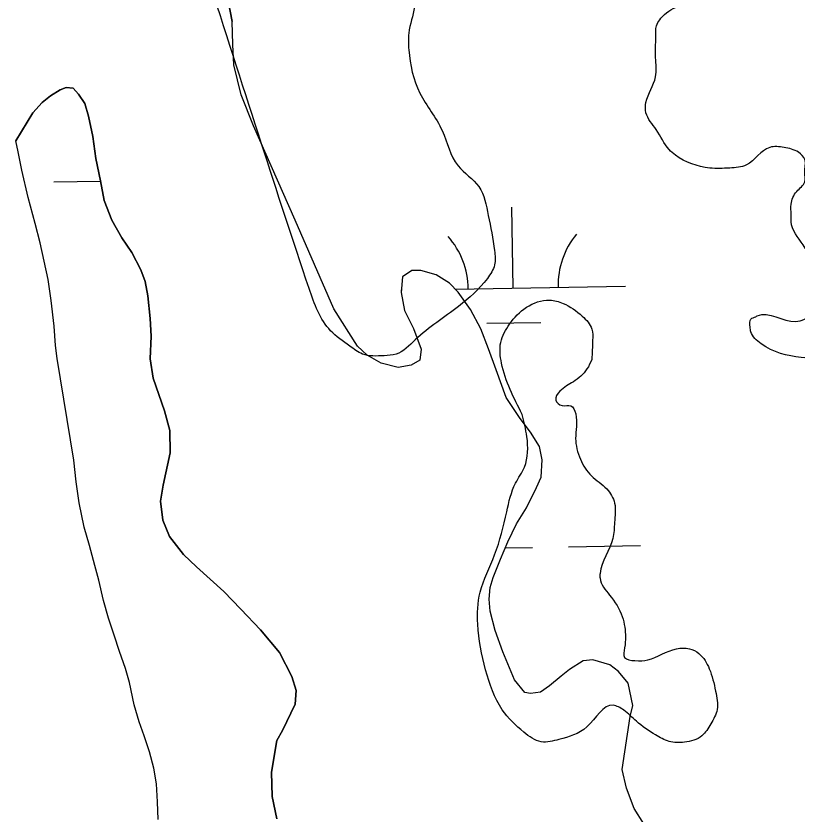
# Model space of a CAD drawing. Extents: x 3892998 to 3931244, y 278583 to 304547.
# Drawn here: x 3900494.6 to 3900841.9, y 291127.5 to 291482.4 of the extents above; entities that cross this region are included whole.
import ezdxf

# ---------------------------------------------------------------- set-up
doc = ezdxf.new("R2010")
doc.units = 0
for name, color, linetype in [('V-RIVR-EDGE', 7, 'Continuous'), ('V-TOPO-SHOR', 7, 'Continuous'), ('V-WETL-SWMP', 7, 'Continuous')]:
    doc.layers.add(name, color=color, linetype=linetype)

msp = doc.modelspace()

# ---------------------------------------------------------------- linework, layer by layer
at = {"layer": 'V-RIVR-EDGE'}
for points in [[(3900961.15, 290848.22), (3900966.14, 290855.31), (3900970.05, 290856.01), (3900975.37, 290851.74), (3900975.35, 290842.86), (3900973.21, 290837.53), (3900968.93, 290833.99), (3900966.44, 290829.03), (3900965.71, 290823.7), (3900967.82, 290814.81), (3900968.14, 290801.67), (3900968.11, 290789.24), (3900962.39, 290772.56), (3900960.95, 290766.17), (3900956.67, 290757.65), (3900952.38, 290746.3), (3900951.65, 290739.55), (3900953.76, 290729.95), (3900955.86, 290718.58), (3900960.1, 290710.76), (3900964.72, 290708.26), (3900971.11, 290707.89), (3900982.47, 290706.79), (3900994.19, 290706.76), (3901000.6, 290710.3), (3901011.99, 290722.7), (3901022.67, 290731.91), (3901027.66, 290735.81), (3901033, 290742.9), (3901044.06, 290762.41), (3901050.83, 290769.5), (3901058.66, 290776.94), (3901071.48, 290788.63), (3901080.02, 290795.71), (3901086.78, 290801.38), (3901093.56, 290811.31), (3901098.19, 290816.62), (3901109.58, 290827.61), (3901118.83, 290834.33), (3901132.35, 290842.11), (3901141.95, 290846.71), (3901147.64, 290849.89), (3901148.72, 290854.15), (3901148.74, 290860.9), (3901151.95, 290865.51), (3901161.59, 290885.73), (3901164.09, 290893.19), (3901163.75, 290898.51), (3901157.37, 290904.92), (3901154.91, 290913.45), (3901153.86, 290923.05), (3901154.24, 290930.86), (3901152.84, 290938.68), (3901154.98, 290945.07), (3901158.19, 290947.9), (3901163.52, 290951.44), (3901163.89, 290957.12), (3901154.33, 290969.22), (3901150.8, 290977.76), (3901150.81, 290982.02), (3901152.25, 290989.12), (3901152.62, 290994.8), (3901152.28, 291000.13), (3901148.04, 291009.02), (3901145.58, 291018.98), (3901145.24, 291026.44), (3901142.43, 291040.65), (3901141.37, 291042.43), (3901135.34, 291046), (3901129.66, 291045.66), (3901121.13, 291043.55), (3901116.86, 291042.49), (3901114.01, 291038.23), (3901116.12, 291029.35), (3901116.45, 291021.53), (3901113.23, 291009.11), (3901111.79, 291004.14), (3901110.01, 291002.01), (3901107.53, 291002.02), (3901101.14, 291006.3), (3901100.08, 291005.95), (3901099.36, 291004.17), (3901100.06, 291000.97), (3901108.22, 290996.33), (3901114.96, 290993.48), (3901118.5, 290986.36), (3901122.73, 290974.99), (3901122, 290966.82), (3901119.15, 290960.43), (3901112.73, 290951.21), (3901107.39, 290946.61), (3901097.08, 290944.15), (3901093.88, 290941.67), (3901089.6, 290936.35), (3901087.46, 290929.96), (3901087.45, 290925.7), (3901087.79, 290922.15), (3901094.89, 290917.87), (3901111.55, 290905.75), (3901117.57, 290898.98), (3901122.54, 290896.48), (3901126.44, 290894.7), (3901127.49, 290889.37), (3901123.92, 290878.37), (3901125.33, 290875.52), (3901130.29, 290869.82), (3901130.28, 290865.21), (3901128.5, 290863.08), (3901115.32, 290848.55), (3901096.1, 290833.32), (3901062.99, 290803.92), (3901055.16, 290797.55), (3901051.61, 290796.85), (3901049.84, 290798.98), (3901049.5, 290806.44), (3901045.97, 290816.75), (3901038.53, 290823.52), (3901029.67, 290830.29), (3901028.61, 290834.2), (3901027.2, 290840.6), (3901025.44, 290846.28), (3901020.86, 290860.5), (3901014.84, 290868.69), (3901010.59, 290873.32), (3901010.25, 290877.58), (3901010.97, 290883.97), (3901007.79, 290888.95), (3901001.06, 290898.56), (3900999.3, 290903.54), (3900999.31, 290907.8), (3901003.94, 290912.76), (3901006.8, 290918.79), (3901005.74, 290924.48), (3900999.01, 290931.6), (3900990.51, 290940.86), (3900986.26, 290944.42), (3900982.71, 290947.27), (3900982.37, 290950.82), (3900984.86, 290953.66), (3900986.99, 290955.43), (3900992.32, 290954), (3901004.02, 290946.86), (3901005.45, 290947.21), (3901006.16, 290950.05), (3901009.37, 290954.66), (3901015.05, 290954.65), (3901026.06, 290952.14), (3901036, 290947.85), (3901041.66, 290942.15), (3901046.99, 290941.78), (3901048.42, 290943.2), (3901048.43, 290948.17), (3901048.8, 290953.15), (3901050.93, 290953.5), (3901057.31, 290949.22), (3901061.22, 290948.85), (3901068.33, 290952.03), (3901073.32, 290957.35), (3901077.95, 290965.15), (3901079.05, 290977.58), (3901079.07, 290986.11), (3901077.67, 290994.63), (3901072.73, 291006.37), (3901068.14, 291017.39), (3901058.56, 291022.39), (3901042.23, 291028.82), (3901034.08, 291034.88), (3901031.61, 291040.21), (3901031.97, 291044.48), (3901030.91, 291046.97), (3901023.46, 291050.89), (3901022.76, 291055.51), (3901027.39, 291059.41), (3901036.64, 291063.29), (3901035.95, 291072.53), (3901035.98, 291086.74), (3901040.63, 291096.67), (3901046.32, 291101.63), (3901047.4, 291106.6), (3901048.48, 291112.28), (3901047.78, 291116.54), (3901041.41, 291125.44), (3901042.13, 291129.35), (3901044.99, 291136.44), (3901045, 291143.9), (3901043.24, 291147.46), (3901039.69, 291148.18), (3901036.83, 291142.86), (3901034.34, 291140.02), (3901027.59, 291138.97), (3901017.29, 291138.64), (3901015.51, 291137.94), (3901015.15, 291135.81), (3901016.2, 291129.77), (3901011.21, 291124.09), (3901002.3, 291113.11), (3900995.89, 291104.95), (3900993.04, 291102.47), (3900989.84, 291102.12), (3900985.59, 291105.69), (3900982.03, 291103.56), (3900980.25, 291100.02), (3900977.75, 291095.05), (3900977.73, 291087.59), (3900975.2, 291070.55), (3900972.71, 291067.36), (3900967.37, 291065.24), (3900957.07, 291064.55), (3900952.82, 291068.47), (3900951.05, 291072.03), (3900953.91, 291077.35), (3900963.85, 291077.68), (3900969.19, 291082.28), (3900966.02, 291090.46), (3900962.12, 291093.67), (3900954.66, 291094.04), (3900940.81, 291095.14), (3900939.75, 291099.41), (3900939.76, 291103.31), (3900939.77, 291107.58), (3900945.11, 291110.41), (3900945.12, 291115.02), (3900944.06, 291119.29), (3900940.16, 291119.65), (3900937.67, 291121.08), (3900935.2, 291124.28), (3900934.85, 291128.19), (3900935.22, 291134.94), (3900935.6, 291143.46), (3900937.74, 291149.14), (3900935.99, 291159.45), (3900936.36, 291163), (3900939.2, 291165.12), (3900947.72, 291160.13), (3900949.14, 291161.9), (3900955.56, 291169.7), (3900970.16, 291186), (3900984.77, 291204.79), (3900983.37, 291211.9), (3900978.75, 291214.04), (3900973.79, 291216.54), (3900963.48, 291214.44), (3900957.09, 291214.81), (3900953.9, 291219.43), (3900953.91, 291222.63), (3900958.89, 291225.81), (3900963.16, 291228.65), (3900961.76, 291235.75), (3900953.95, 291239.68), (3900953.61, 291245.72), (3900955.75, 291247.13), (3900959.3, 291246.06), (3900967.46, 291242.49), (3900971.01, 291244.26), (3900979.91, 291251.34), (3900982.75, 291250.26), (3900979.54, 291243.52), (3900978.81, 291238.55), (3900980.21, 291230.02), (3900986.24, 291224.68), (3901000.79, 291221.09), (3901027.79, 291221.03), (3901046.99, 291229.15), (3901065.85, 291242.24), (3901065.86, 291245.09), (3901065.15, 291247.93), (3901058.76, 291249.72), (3901036.72, 291240.9), (3901019.67, 291241.65), (3901011.52, 291247.71), (3900997.35, 291266.57), (3900986.38, 291282.58), (3900974.33, 291293.27), (3900971.86, 291300.38), (3900969.03, 291305.71), (3900964.43, 291311.76), (3900964.44, 291316.38), (3900965.88, 291321.7), (3900972.29, 291328.79), (3900979.77, 291339.43), (3900980.5, 291345.47), (3900978.38, 291348.31), (3900965.93, 291344.44), (3900954.93, 291348.73), (3900949.63, 291357.98), (3900945.37, 291360.47), (3900943.23, 291357.64), (3900943.2, 291346.27), (3900937.49, 291334.21), (3900924.68, 291323.58), (3900920.05, 291319.69), (3900909.73, 291313.67), (3900895.51, 291306.25), (3900892.31, 291306.97), (3900891.25, 291308.75), (3900895.17, 291314.77), (3900895.89, 291317.97), (3900891.99, 291322.24), (3900889.87, 291323.67), (3900876.37, 291325.83), (3900866.79, 291326.57), (3900857.2, 291329.08), (3900843.71, 291330.53), (3900825.96, 291336.61), (3900821.36, 291341.95), (3900821.01, 291344.09), (3900821.37, 291347.64), (3900823.5, 291348.7), (3900824.22, 291349.05), (3900841.26, 291346.52), (3900845.17, 291347.58), (3900849.09, 291351.12), (3900849.81, 291356.45), (3900849.83, 291363.55), (3900849.48, 291368.52), (3900844.54, 291380.61), (3900839.24, 291390.93), (3900839.25, 291394.12), (3900839.26, 291398.74), (3900841.76, 291404.42), (3900845.32, 291408.67), (3900845.33, 291412.94), (3900845.35, 291418.62), (3900842.51, 291421.82), (3900836.12, 291423.97), (3900829.73, 291423.99), (3900819.41, 291416.2), (3900811.95, 291414.79), (3900803.07, 291414.82), (3900787.81, 291420.54), (3900784.97, 291423.03), (3900779.31, 291431.93), (3900774.71, 291439.4), (3900774.72, 291444.01), (3900779.01, 291455.37), (3900779.03, 291463.9), (3900779.06, 291473.13), (3900779.42, 291478.1), (3900782.99, 291483.07), (3900791.17, 291487.31), (3900797.57, 291489.42), (3900799.71, 291492.97), (3900798.65, 291497.24), (3900783.04, 291505.8), (3900776.32, 291515.05), (3900770.3, 291522.88), (3900764.29, 291535.68), (3900764.3, 291537.1), (3900764.66, 291540.3), (3900769.99, 291541.71), (3900774.25, 291541.7), (3900778.51, 291538.49), (3900779.56, 291533.87), (3900779.55, 291528.54), (3900779.89, 291521.44), (3900786.97, 291513.25), (3900792.29, 291510.04), (3900796.91, 291511.09), (3900800.11, 291514.28), (3900800.48, 291517.12), (3900798, 291521.04), (3900795.88, 291526.37), (3900796.95, 291528.5), (3900801.57, 291528.13), (3900809.38, 291525.27), (3900818.97, 291526.67), (3900823.24, 291529.14), (3900823.96, 291534.12), (3900822.91, 291539.45), (3900817.96, 291547.63), (3900810.16, 291553.33), (3900805.88, 291548.72), (3900800.2, 291550.16), (3900799.5, 291553.36), (3900799.87, 291560.82), (3900800.59, 291563.3), (3900802.73, 291565.43), (3900808.06, 291565.41), (3900813.03, 291563.98), (3900813.74, 291566.11), (3900813.39, 291569.31), (3900810.56, 291572.51), (3900800.99, 291579.99), (3900788.56, 291583.58), (3900786.44, 291587.49), (3900785.75, 291595.31), (3900781.89, 291612.01), (3900778.35, 291617.7), (3900770.9, 291621.27), (3900761.31, 291623.07), (3900746.39, 291621.33), (3900737.87, 291623.84), (3900736.45, 291623.13), (3900736.09, 291621.36), (3900740.34, 291616.02), (3900744.24, 291612.81), (3900749.21, 291612.8), (3900757.73, 291609.94), (3900760.9, 291601.05), (3900757.26, 291564.47), (3900754.04, 291554.18), (3900751.18, 291550.28), (3900747.99, 291551), (3900743.38, 291555.98), (3900739.83, 291555.99), (3900735.56, 291551.74), (3900730.58, 291548.91), (3900723.8, 291536.14), (3900721.31, 291535.44), (3900715.63, 291537.23), (3900712.09, 291543.27), (3900706.8, 291557.49), (3900706.47, 291566.38), (3900704.04, 291588.05), (3900704.78, 291600.48), (3900705.88, 291614.69), (3900711.24, 291628.88), (3900715.88, 291637.75), (3900715.54, 291643.08), (3900708.82, 291655.53), (3900703.16, 291663), (3900697.13, 291666.57), (3900688.25, 291666.94), (3900674.75, 291666.98), (3900656.62, 291660.63), (3900645.24, 291657.82), (3900641.33, 291653.56), (3900640.6, 291648.95), (3900640.21, 291634.38), (3900644.04, 291602.41), (3900649.67, 291580.01), (3900649.3, 291575.75), (3900646.8, 291568.3), (3900645.36, 291563.33), (3900644.64, 291556.58), (3900645.33, 291548.41), (3900650.28, 291539.87), (3900654.53, 291534.89), (3900665.17, 291529.54), (3900667.65, 291526.33), (3900664.44, 291522.43), (3900662.66, 291517.11), (3900665.49, 291513.55), (3900670.46, 291512.12), (3900672.57, 291506.07), (3900672.55, 291497.9), (3900671.82, 291486.54), (3900669.3, 291474.82), (3900669.28, 291467.36), (3900674.21, 291448.17), (3900684.11, 291431.45), (3900691.18, 291415.8), (3900700.39, 291406.55), (3900704.62, 291393.75), (3900707.42, 291378.11), (3900707.41, 291371.72), (3900704.2, 291365.69), (3900691.38, 291353.29), (3900672.16, 291338.41), (3900663.62, 291332.04), (3900658.29, 291331.34), (3900648.7, 291332.08), (3900643.03, 291335.65), (3900634.52, 291342.42), (3900624.97, 291361.26), (3900603.82, 291425.61), (3900581.26, 291495.64)], [(3900719.68, 291305.26), (3900710.5, 291328.02), (3900710.16, 291337.26), (3900714.09, 291345.42), (3900721.57, 291352.86), (3900731.88, 291356.03), (3900737.91, 291354.59), (3900746.42, 291348.89), (3900750.67, 291343.19), (3900751.02, 291338.22), (3900750.64, 291329.7)], [(3900750.64, 291329.7), (3900748.5, 291325.44), (3900742.45, 291319.77), (3900736.4, 291315.52), (3900734.61, 291311.62), (3900737.45, 291309.13), (3900741.35, 291309.12), (3900743.48, 291305.56), (3900743.45, 291294.55), (3900745.56, 291285.31), (3900750.51, 291277.84), (3900757.25, 291272.14), (3900760.78, 291265.73), (3900760.76, 291257.21), (3900760.03, 291250.11), (3900754.31, 291234.49), (3900754.31, 291232.36), (3900758.55, 291224.89), (3900764.21, 291215.28), (3900765.26, 291210.66), (3900765.24, 291201.43), (3900765.23, 291197.17), (3900769.84, 291195.73), (3900775.53, 291196.07), (3900788.33, 291201.02), (3900794.01, 291201), (3900798.27, 291198.86), (3900802.87, 291192.1), (3900805.69, 291182.15), (3900806.38, 291173.98), (3900803.52, 291167.59), (3900799.6, 291162.27), (3900791.78, 291159.45), (3900785.03, 291159.82), (3900779, 291162.68), (3900770.49, 291168.74), (3900764.82, 291173.72), (3900760.21, 291175.87), (3900748.46, 291166.3), (3900736.01, 291160.65), (3900728.2, 291159.61), (3900720.39, 291163.89), (3900710.83, 291173.86), (3900703.41, 291191.64), (3900699.91, 291211.89), (3900701.01, 291226.1), (3900707.44, 291242.78), (3900712.82, 291261.94), (3900716.76, 291274.72), (3900720.68, 291281.82), (3900721.78, 291295.31), (3900719.68, 291305.26)]]:
    msp.add_spline(points, degree=3, dxfattribs=at)
at = {"layer": 'V-TOPO-SHOR'}
for points in [[(3900584.47, 291512.48), (3900590.74, 291479.92)], [(3900773.79, 291123.09), (3900769.53, 291129.9), (3900766.08, 291139.03), (3900764.18, 291147.36), (3900767.75, 291170.85), (3900768.88, 291175.74), (3900766.74, 291185.63), (3900762.45, 291190.89), (3900758.62, 291193.81), (3900751.16, 291196.03), (3900746.75, 291195.6), (3900740.72, 291191.84), (3900737.03, 291188.8), (3900731.77, 291184.5), (3900727.83, 291181.73), (3900723.42, 291181.04), (3900720.84, 291181.61), (3900716.29, 291187.14), (3900711.1, 291199.67), (3900707.66, 291209.06), (3900705.5, 291217.65), (3900705.08, 291223.09), (3900705.45, 291228.26), (3900706.83, 291232.64), (3900710.09, 291240.86), (3900713.35, 291248.56), (3900717.14, 291256.51), (3900721.68, 291263.67), (3900726, 291272.65), (3900728.16, 291277.27), (3900728.57, 291285.03), (3900727.4, 291291.01), (3900723.38, 291297.3), (3900718.84, 291303.35), (3900712.55, 291312.79), (3900708.13, 291325.05), (3900704.69, 291334.43), (3900701.24, 291343.3), (3900696.75, 291351.83), (3900691.21, 291359.61), (3900687.4, 291363.57), (3900681.52, 291367.31), (3900674.57, 291369.21), (3900670.69, 291369.28), (3900666.48, 291366.41), (3900665.93, 291359.38), (3900667.33, 291351.38), (3900671.31, 291343.38), (3900674.76, 291334.3), (3900674.14, 291329.29), (3900670.32, 291327.09), (3900664.6, 291326.06), (3900656.98, 291328.08), (3900650.83, 291331.56), (3900646.51, 291335.53), (3900635.91, 291352.15), (3900618.77, 291391.69), (3900600.18, 291433.54), (3900594.71, 291447.42), (3900591.5, 291460.69), (3900591.11, 291469.81), (3900590.74, 291479.92)], [(3900610.63, 291125.31), (3900608.53, 291135.34), (3900608.23, 291146.1), (3900610.55, 291160.14), (3900613.2, 291164.7), (3900618.81, 291176.37), (3900619.19, 291182.51), (3900617.26, 291188.69), (3900611.84, 291199.3), (3900603.33, 291209.45), (3900594.55, 291218.59), (3900587.02, 291226.42), (3900580.98, 291231.92), (3900574.95, 291237.41), (3900569.16, 291242.9), (3900562.92, 291250.97), (3900559.99, 291258.2), (3900558.88, 291266.67), (3900560.04, 291273.82), (3900563.14, 291288.09), (3900563.08, 291298.08), (3900560.69, 291306.84), (3900555.6, 291321.28), (3900554.23, 291330.01), (3900554.69, 291339.99), (3900554.33, 291347.94), (3900553.25, 291357.95), (3900552.1, 291364.37), (3900550.15, 291369.53), (3900546.21, 291377.29), (3900541.72, 291383.78), (3900537.27, 291391.55), (3900533.86, 291400.32), (3900532.24, 291409.06), (3900530.13, 291419.09), (3900528.79, 291428.85), (3900526.92, 291437.85), (3900525.23, 291443.52), (3900522.5, 291447.67), (3900519.99, 291450.28), (3900516.92, 291450.59), (3900514.34, 291449.62), (3900509.94, 291446.89), (3900506.29, 291443.89), (3900502.11, 291439.36), (3900494.63, 291426.95)]]:
    msp.add_lwpolyline(points, dxfattribs=at)
at = {"layer": 'V-WETL-SWMP'}
for p, q in [((3900590.74, 291479.92), (3900584.47, 291512.48)), ((3900591.11, 291469.81), (3900590.74, 291479.92)), ((3900591.5, 291460.69), (3900591.11, 291469.81)), ((3900594.71, 291447.42), (3900591.5, 291460.69)), ((3900600.18, 291433.54), (3900594.71, 291447.42)), ((3900618.77, 291391.69), (3900600.18, 291433.54)), ((3900511.52, 291408.6), (3900532.26, 291408.96)), ((3900715.68, 291361.39), (3900715.06, 291397.38)), ((3900635.91, 291352.15), (3900618.77, 291391.69)), ((3900670.68, 291369.28), (3900666.49, 291366.41)), ((3900674.57, 291369.21), (3900670.68, 291369.28)), ((3900681.52, 291367.31), (3900674.57, 291369.21)), ((3900666.49, 291366.41), (3900665.93, 291359.38)), ((3900687.4, 291363.57), (3900681.52, 291367.31)), ((3900691.21, 291359.61), (3900687.4, 291363.57)), ((3900689.93, 291360.94), (3900765.68, 291362.25)), ((3900665.69, 291360.52), (3900666.02, 291360.53)), ((3900665.93, 291359.38), (3900667.33, 291351.38)), ((3900696.75, 291351.83), (3900691.21, 291359.61)), ((3900646.51, 291335.53), (3900635.91, 291352.15)), ((3900701.24, 291343.31), (3900696.75, 291351.83)), ((3900667.33, 291351.38), (3900671.31, 291343.38)), ((3900703.95, 291345.75), (3900727.95, 291346.17)), ((3900671.31, 291343.38), (3900674.76, 291334.3)), ((3900704.69, 291334.43), (3900701.24, 291343.31)), ((3900650.83, 291331.56), (3900646.51, 291335.53)), ((3900674.76, 291334.3), (3900674.14, 291329.29)), ((3900708.13, 291325.04), (3900704.69, 291334.43)), ((3900656.98, 291328.07), (3900650.83, 291331.56)), ((3900664.6, 291326.06), (3900656.98, 291328.07)), ((3900670.32, 291327.09), (3900664.6, 291326.06)), ((3900674.14, 291329.29), (3900670.32, 291327.09)), ((3900712.55, 291312.79), (3900708.13, 291325.04)), ((3900718.84, 291303.34), (3900712.55, 291312.79)), ((3900723.38, 291297.3), (3900718.84, 291303.34)), ((3900727.4, 291291.01), (3900723.38, 291297.3)), ((3900728.57, 291285.03), (3900727.4, 291291.01)), ((3900728.16, 291277.27), (3900728.57, 291285.03)), ((3900726, 291272.65), (3900728.16, 291277.27)), ((3900721.68, 291263.67), (3900726, 291272.65)), ((3900717.14, 291256.51), (3900721.68, 291263.67)), ((3900713.35, 291248.56), (3900717.14, 291256.51)), ((3900710.1, 291240.86), (3900713.35, 291248.56)), ((3900712.22, 291245.88), (3900724.27, 291246.09)), ((3900740.27, 291246.36), (3900772.27, 291246.92)), ((3900706.83, 291232.64), (3900710.1, 291240.86)), ((3900705.45, 291228.26), (3900706.83, 291232.64)), ((3900705.08, 291223.09), (3900705.45, 291228.26)), ((3900705.49, 291217.65), (3900705.08, 291223.09)), ((3900707.66, 291209.06), (3900705.49, 291217.65)), ((3900711.1, 291199.67), (3900707.66, 291209.06)), ((3900716.29, 291187.14), (3900711.1, 291199.67)), ((3900746.75, 291195.6), (3900740.72, 291191.84)), ((3900751.16, 291196.03), (3900746.75, 291195.6)), ((3900758.62, 291193.81), (3900751.16, 291196.03)), ((3900740.72, 291191.84), (3900737.03, 291188.8)), ((3900762.45, 291190.89), (3900758.62, 291193.81)), ((3900737.03, 291188.8), (3900731.77, 291184.5)), ((3900766.74, 291185.63), (3900762.45, 291190.89)), ((3900720.84, 291181.61), (3900716.29, 291187.14)), ((3900768.88, 291175.74), (3900766.74, 291185.63)), ((3900723.41, 291181.04), (3900720.84, 291181.61)), ((3900727.83, 291181.73), (3900723.41, 291181.04)), ((3900731.77, 291184.5), (3900727.83, 291181.73)), ((3900767.75, 291170.85), (3900768.88, 291175.74)), ((3900764.18, 291147.36), (3900767.75, 291170.85)), ((3900766.08, 291139.03), (3900764.18, 291147.36)), ((3900769.53, 291129.9), (3900766.08, 291139.03)), ((3900773.8, 291123.09), (3900769.53, 291129.9))]:
    msp.add_line(p, q, dxfattribs=at)
msp.add_lwpolyline([(3900557.85, 291125.08), (3900557.48, 291132.86), (3900557.12, 291140.9), (3900555.96, 291147.92), (3900554.03, 291155.21), (3900551.58, 291162.26), (3900549.37, 291168.52), (3900547.19, 291176.08), (3900545.05, 291185.96), (3900543.36, 291192.22), (3900540.66, 291199.78), (3900538.22, 291207.09), (3900535.77, 291214.65), (3900533.6, 291222.47), (3900531.44, 291231.58), (3900529.76, 291238.09), (3900527.34, 291246.95), (3900524.91, 291255.03), (3900522.79, 291265.95), (3900521.42, 291275.31), (3900520.32, 291284.91), (3900512.92, 291330.15), (3900512.25, 291335.86), (3900511.65, 291344.42), (3900510.32, 291355.85), (3900508.95, 291365.21), (3900505.38, 291381.6), (3900503.22, 291390.19), (3900500.08, 291401.66), (3900497.21, 291413.89), (3900495.56, 291421.96), (3900494.63, 291426.95), (3900502.1, 291439.36), (3900506.29, 291443.89), (3900509.94, 291446.89), (3900514.34, 291449.62), (3900516.92, 291450.6), (3900519.99, 291450.28), (3900522.5, 291447.67), (3900525.23, 291443.52), (3900526.92, 291437.85), (3900528.79, 291428.85), (3900530.13, 291419.09), (3900532.24, 291409.06), (3900533.86, 291400.32), (3900537.27, 291391.55), (3900541.73, 291383.78), (3900546.21, 291377.29), (3900550.15, 291369.53), (3900552.1, 291364.37), (3900553.25, 291357.94), (3900554.33, 291347.93), (3900554.69, 291339.99), (3900554.24, 291330.01), (3900555.6, 291321.28), (3900560.69, 291306.84), (3900563.08, 291298.08), (3900563.14, 291288.09), (3900560.04, 291273.82), (3900558.88, 291266.67), (3900559.99, 291258.2), (3900562.92, 291250.97), (3900569.16, 291242.91), (3900574.94, 291237.41), (3900580.98, 291231.92), (3900587.02, 291226.42), (3900594.55, 291218.59), (3900603.33, 291209.45), (3900611.84, 291199.3), (3900617.26, 291188.69), (3900619.19, 291182.51), (3900618.81, 291176.37), (3900613.2, 291164.7), (3900610.55, 291160.14), (3900608.23, 291146.1), (3900608.53, 291135.34), (3900610.63, 291125.31)], dxfattribs=at)
for centre, start, end in [((3900660.44, 291360.91), 0.2199, 41.7635), ((3900770.91, 291362.82), 140.2199, 181.7635)]:
    msp.add_arc(centre, 35.25, start, end, dxfattribs=at)

doc.saveas('drawing.dxf')
